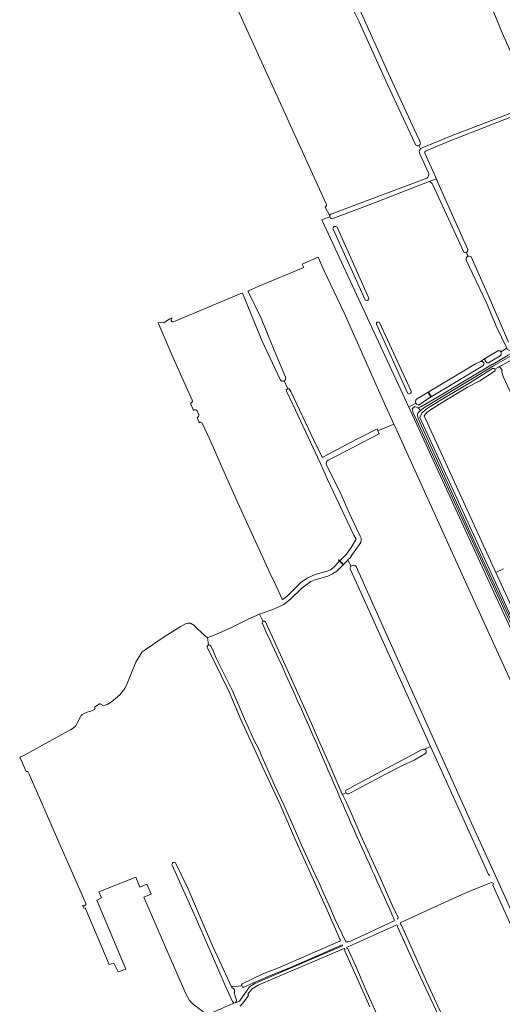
# Model space of a CAD drawing. Header units: metres. Extents: x 209813 to 223847, y 571801 to 587119.
# Tile 436 of 656: x 211785 to 212218, y 582247 to 583129. Entities that reach past the tile are written whole.
import ezdxf

# ---------------------------------------------------------------- set-up
doc = ezdxf.new("R2010")
doc.units = ezdxf.units.M
for name, color, linetype, lineweight in [('B-RO-GR-GRAS-GV', 8, 'Continuous', 0), ('B-RO-GR-GROENVOORZIENING-GV', 8, 'Continuous', 0), ('B-RO-KW-KUNSTWERK_STUW-GV', 8, 'Continuous', 0), ('B-RO-OG-TERREIN_CULTUURSCHEIDING-GV', 8, 'Continuous', 0), ('B-RO-OG-WATER_GREPPEL-GV', 8, 'Continuous', 0), ('B-RO-VH-VERHARDING_HALFVERHARDING-GV', 8, 'Continuous', 0)]:
    doc.layers.add(name, color=color, linetype=linetype, lineweight=lineweight)

msp = doc.modelspace()

# ---------------------------------------------------------------- linework, layer by layer
at = {"layer": 'B-RO-GR-GRAS-GV', "flags": 128}
for points in [[(211937.256, 583234.041), (211942.994, 583221.105), (212059.748, 582964.326)], [(212146.127, 583014.529), (212171.492, 583024.992), (212228.528, 583046.904), (212255.824, 583057.441), (212262.838, 583060.334), (212274.878, 583065.571), (212286.495, 583070.39), (212294.768, 583072.356), (212291.609, 583077.176), (212290.873, 583077.349), (212288.166, 583080.475), (212287.559, 583081.286), (212287.057, 583081.714), (212286.399, 583081.603), (212247.765, 583066.879), (212244.577, 583065.403), (212242.607, 583064.812), (212240.916, 583066.066), (212217.777, 583117.622), (212198.107, 583165.814)], [(212082.331, 583155.409), (212088.886, 583140.98), (212115.458, 583081.83), (212140.881, 583026.605), (212144.072, 583019.802)], [(212140.117, 583017.306), (212139.43, 583018.691), (212114.792, 583071.223), (212089.112, 583127.917), (212085.546, 583135.289), (212077.519, 583152.865)], [(212271.699, 582860.02), (212281.976, 582862.682), (212320.019, 582867.152), (212334.737, 582869.401), (212332.828, 582873.895), (212332.375, 582873.975), (212331.802, 582874.539), (212329.618, 582879.175), (212321.487, 582899.042), (212297.017, 582957.285), (212275.358, 583008.617), (212260.29, 583045.238), (212256.226, 583053.549), (212255.823, 583053.71), (212255.327, 583053.756), (212254.2, 583053.544), (212253.002, 583052.98), (212229.915, 583043.883), (212208.366, 583035.37), (212168.698, 583019.791), (212148.935, 583011.546)], [(212142.954, 583016.466), (212144.488, 583013.556)], [(212151.648, 582992.087), (212143.649, 583009.767)], [(212148.481, 583009.621), (212156.779, 582991.2)], [(212064.005, 582954.965), (212092.694, 582965.857), (212150.25, 582987.33)], [(212157.366, 582989.936), (212160.102, 582983.525), (212186.77, 582923.948)], [(212152.294, 582984.167), (212099.37, 582963.759), (212065.816, 582951.04)], [(212059.017, 582961.443), (212063.195, 582953.668)], [(212063.232, 582952.606), (212056.04, 582950.016), (212134.051, 582782.151), (212140.25, 582785.586)], [(212094.839, 582878.323), (212066.04, 582941.541)], [(212075.955, 582866.659), (212058.034, 582904.377), (212052.73, 582916.577), (212038.463, 582910.174), (212039.799, 582907.273), (211999.591, 582890.573), (211990.156, 582886.426)], [(212185.692, 582920.684), (212187.034, 582917.236)], [(212189.797, 582916.698), (212203.136, 582887.359), (212215.116, 582859.855), (212223.435, 582840.372)], [(212216.498, 582831.727), (212221.879, 582834.817), (212212.397, 582854.804), (212203.662, 582875.562), (212185.575, 582913.917)], [(211984.471, 582884.311), (211981.706, 582883.347), (211922.905, 582858.442), (211922.012, 582858.508), (211921.384, 582858.938), (211920.862, 582859.616), (211920.75, 582860.264), (211920.766, 582860.74), (211920.941, 582861.264), (211921.163, 582861.597), (211921.465, 582861.931), (211921.827, 582862.213), (211918.956, 582861.002), (211914.392, 582857.549), (211912.726, 582858.105), (211909.226, 582857.745), (211922.595, 582826.271), (211939.689, 582788.368)], [(211984.839, 582884.141), (211984.829, 582884.16)], [(212019.218, 582806.047), (212018.987, 582806.319), (212002.539, 582841.184), (211984.839, 582884.141)], [(211989.869, 582885.761), (212001.694, 582861.728), (212011.604, 582836.826), (212023.322, 582808.903)], [(212022.219, 582805.535), (212025.644, 582798.425), (212026.277, 582798.736), (212027.333, 582797.67), (212028.26, 582795.966), (212048.683, 582752.505), (212056.003, 582737.705), (212056.69, 582737.162), (212057.146, 582737.221), (212061.868, 582739.968), (212079.332, 582749.315), (212104.455, 582762.022), (212105.487, 582762.577), (212106.328, 582760.8), (212120.716, 582766.836), (212109.186, 582791.942), (212075.955, 582866.659)], [(212107.572, 582858.067), (212136.132, 582796.355)], [(212202.928, 582825.947), (212214.321, 582832.819)], [(212140.872, 582789.238), (212193.716, 582820.831), (212198.26, 582823.023), (212202.928, 582825.947)], [(212374.253, 582468.601), (212372.63, 582467.87), (212358.633, 582499.491), (212336.199, 582547.182), (212316.168, 582592.855), (212295.471, 582640.607), (212234.501, 582775.472), (212218.709, 582809.633), (212217.456, 582813.288), (212217.392, 582814.289), (212217.69, 582815.147), (212215.422, 582818.383), (212211.218, 582816.041), (212211.534, 582815.588), (212211.489, 582814.61), (212210.686, 582814.152), (212197.637, 582805.794), (212186.739, 582799.992), (212166.417, 582787.88), (212153.577, 582779.791)], [(211948.804, 582767.808), (211955.513, 582752.94), (211967.214, 582726.596), (211979.025, 582699.586), (211994.756, 582665.526), (212009.662, 582632.858), (212014.028, 582623.817), (212020.558, 582609.846), (212020.655, 582609.708), (212023.076, 582611.065), (212025.284, 582612.87), (212037.16, 582624.842), (212042.696, 582628.953), (212050.121, 582632.001), (212060.893, 582635.141), (212063.729, 582636.292), (212066.245, 582638.093), (212071.913, 582644.074), (212070.995, 582645.012), (212071.226, 582645.276), (212072.13, 582644.391), (212078.192, 582650.441), (212082.379, 582656.219), (212086.153, 582662.769), (212086.795, 582663.618), (212084.829, 582667.402), (212061.091, 582717.335), (212054.692, 582731.65), (212030.04, 582784.342), (212024.184, 582796.438), (212024.125, 582797.68), (212025.644, 582798.425)], [(211938.184, 582785.61), (211940.982, 582779.171)], [(211944.182, 582778.833), (211945.606, 582775.124)], [(212153.577, 582779.791), (212150.049, 582777.273), (212147.651, 582774.389), (212212.184, 582634.027)], [(211944.031, 582772.825), (211945.971, 582768.112)], [(212261.635, 582457.236), (212187.554, 582619.536), (212123.361, 582761.077), (212120.716, 582766.836)], [(212106.328, 582760.8), (212107.524, 582758.272), (212106.846, 582757.849), (212070.112, 582738.775), (212061.821, 582734.648), (212060.522, 582733.675), (212059.862, 582731.989), (212059.983, 582730.561), (212072.214, 582706.357), (212080.625, 582687.414), (212087.228, 582673.305), (212090.484, 582666.366), (212091.144, 582664.589), (212091.257, 582663.666), (212090.95, 582660.818), (212083.372, 582650.256), (212081.362, 582646.999), (212079.439, 582645.195), (212079.226, 582644.964), (212082.229, 582639.641), (212084.179, 582640.569), (212085.676, 582640.168), (212086.768, 582639.389), (212112.965, 582580.48), (212190.376, 582409.327), (212210.267, 582365.446), (212214.94, 582354.954), (212283.641, 582202.909)], [(212079.226, 582644.964), (212075.574, 582641.043), (212075.337, 582640.576), (212075.157, 582640.76), (212069.346, 582635.167), (212065.466, 582632.639), (212061.255, 582630.513), (212049.144, 582626.973), (212046.08, 582625.671), (212040.397, 582621.761), (212037.759, 582619.617), (212028.31, 582610.208), (212021.809, 582605.242), (212013.437, 582601.26), (212001.836, 582597.217), (212000.189, 582596.507), (212003.315, 582590.063)], [(212153.527, 582478.002), (212081.417, 582637.024), (212081.361, 582638.332), (212081.963, 582639.514), (212082.229, 582639.641)], [(212219.06, 582637.237), (212212.184, 582634.027), (212215.765, 582626.239), (212282.948, 582479.628), (212291.914, 582458.805)], [(211953.286, 582567.574), (211953.793, 582568.493), (211954.481, 582568.969), (211953.382, 582575.697), (211951.141, 582577.115), (211941.099, 582586.554), (211938.328, 582588.457), (211935.582, 582588.514), (211934.45, 582588.259), (211929.014, 582585.313), (211914.449, 582576.148), (211898.333, 582565.168), (211894.983, 582562.755), (211889.139, 582553.491), (211881.326, 582534.55), (211879.232, 582529.952), (211874.682, 582524.275), (211866.994, 582517.6), (211863.546, 582515.579), (211862.603, 582515.309), (211860.121, 582514.398), (211857.497, 582515.993), (211857.32, 582516.359), (211852.191, 582513.257)], [(212000.189, 582596.507), (211989.94, 582592.084), (211973.725, 582584.065), (211959.525, 582577.733), (211953.675, 582575.512), (211953.382, 582575.697)], [(212002.646, 582588.159), (212002.567, 582588.328), (212002.549, 582588.514)], [(212005.429, 582589.71), (212013.187, 582572.514), (212023.167, 582550.862), (212033.327, 582528.361), (212046.536, 582499.022), (212051.95, 582486.657), (212062.641, 582462.514), (212074.363, 582435.105), (212074.529, 582434.785)], [(211972.83, 582527.049), (211965.612, 582541.687), (211953.305, 582566.424)], [(211954.481, 582568.969), (211955.539, 582568.705), (211956.427, 582567.994), (211957.567, 582565.902), (211961.504, 582556.53), (211963.906, 582551.86), (211969.362, 582540.843), (211975.589, 582528.382), (211978.762, 582520.979), (211987.593, 582500.755), (211995.694, 582482.591), (211998.574, 582477.445), (212000.689, 582472.908), (212002.138, 582468.837), (212013.942, 582442.79), (212021.827, 582425.627), (212030.269, 582406.808), (212038.127, 582388.916), (212050.363, 582362.317), (212054.161, 582354.33), (212057.467, 582346.451), (212062.558, 582335.511), (212067.707, 582323.51), (212077.457, 582302.877), (212079.357, 582302.899), (212081.22, 582303.251), (212120.907, 582321.64), (212121, 582322.768)], [(212072.52, 582304.702), (212060.673, 582331.121), (212047.09, 582361.748), (212031.471, 582396.092), (212018.496, 582425.941), (212003.057, 582459.243), (211994.075, 582478.712), (211983.406, 582502.061), (211972.83, 582527.049)], [(211843.523, 582507.877), (211843.484, 582507.864)], [(211828.877, 582492.069), (211788.221, 582469.678)], [(211835.022, 582496.222), (211834.933, 582496.081), (211834.806, 582495.974)], [(212077.805, 582438.774), (212091.599, 582446.248), (212146.052, 582475.183)], [(212153.527, 582478.002), (212148.397, 582475.404)], [(212205.57, 582363.112), (212153.527, 582478.002)], [(211784.977, 582468.396), (211790.815, 582455.406), (211790.96, 582455.461), (211791.263, 582455.526), (211791.419, 582455.537), (211791.728, 582455.511), (211792.026, 582455.425), (211792.168, 582455.36), (211792.302, 582455.282), (211792.599, 582455.068), (211793.444, 582453.098), (211820.227, 582392.262), (211842.123, 582342.047), (211844.326, 582337.104), (211844.288, 582336.684), (211844.251, 582336.496), (211844.196, 582336.312), (211844.122, 582336.136), (211844.03, 582335.968), (211843.797, 582335.664), (211843.508, 582335.413), (211843.346, 582335.312), (211843.174, 582335.227), (211842.809, 582335.113), (211842.619, 582335.084), (211842.428, 582335.075), (211842.047, 582335.116), (211841.862, 582335.165), (211841.683, 582335.233), (211841.35, 582335.421), (211842.393, 582333.195), (211843.769, 582333.433), (211865.333, 582282.501), (211869.301, 582283.692), (211873.402, 582275.886), (211880.149, 582278.268), (211854.088, 582340.313), (211858.321, 582342.165), (211856.054, 582347.634), (211889.092, 582360.882), (211892.666, 582351.946), (211898.987, 582354.448), (211902.955, 582345.584), (211896.448, 582343.003), (211919.753, 582289.158), (211929.172, 582267.25), (211934.146, 582256.244), (211937.215, 582250.211), (211940.496, 582247.142), (211953.193, 582237.385), (211977.794, 582248.29), (211977.064, 582248.3), (211976.408, 582248.703), (211975.869, 582249.343), (211969.351, 582263.679), (211958.029, 582289.913), (211941.282, 582328.159), (211921.69, 582371.506)], [(212148.964, 582471.658), (212138.895, 582465.685), (212128.327, 582460.881), (212113.646, 582453.297), (212082.26, 582436.844), (212079.84, 582435.539)], [(212077.633, 582436.472), (212074.529, 582434.785), (212077.51, 582429.048), (212083.937, 582414.807), (212090.862, 582398.252), (212095.508, 582388.28), (212107.472, 582362.273), (212119.099, 582335.684), (212124.319, 582324.714)], [(212085.216, 582402.259), (212085.209, 582402.274)], [(211925.158, 582373.182), (211935.813, 582350.993), (211949.61, 582318.775), (211958.375, 582298.627), (211973.126, 582266.465), (211974.883, 582262.504), (211984.098, 582263.299)], [(212209.997, 582355.104), (212208.273, 582355.967), (212187.823, 582347.904), (212156.628, 582333.988), (212126.211, 582319.866), (212126.838, 582318.479)], [(212405.872, 581919.651), (212372.917, 581992.167), (212322.794, 582102.592), (212209.454, 582353.677)], [(212123.752, 582316.978), (212123.167, 582318.245), (212078.212, 582297.839), (212078.5, 582297.183)], [(212317.819, 581883.736), (212298.712, 581927.544), (212272.868, 581985.766), (212244.955, 582046.88), (212194.914, 582160.391), (212188.237, 582174.557), (212179.908, 582194.956), (212168.421, 582221.956), (212160.622, 582236.781), (212140.322, 582280.286), (212124.105, 582315.766)], [(212127.461, 582317.74), (212150.298, 582266.86), (212161.908, 582241.22), (212164.426, 582236.496), (212176.535, 582212.423), (212184.435, 582192.985), (212202.419, 582151.274), (212224.196, 582101.56), (212245.76, 582053.201), (212264.67, 582011.128), (212284.423, 581967.965), (212302.669, 581926.783), (212321.093, 581885.494)], [(211984.668, 582265.244), (212002.506, 582273.784), (212018.501, 582280.209), (212042.412, 582290.599), (212072.004, 582303.375)], [(212099.055, 582244.757), (212088.26, 582268.887), (212076.534, 582294.843), (212076.479, 582296.223), (212075.989, 582296.991), (212014.156, 582270.597), (211998.804, 582263.985), (211993.584, 582260.607), (211990.562, 582257.212), (211989.562, 582255.717), (211990.261, 582254.682), (211986.451, 582249.324), (211982.8, 582245.157)], [(212079.688, 582296.105), (212086.402, 582280.946), (212096.382, 582257.761), (212106.597, 582235.482), (212134.294, 582171.309), (212146.598, 582144.718), (212148.087, 582140.553), (212164.294, 582104.75), (212179.388, 582070.462), (212196.427, 582031.889), (212216.009, 581988.301), (212232.456, 581951.171), (212274.878, 581854.9), (212297.414, 581805.044), (212303.702, 581791.535), (212310.773, 581777.695), (212316.388, 581765.694)]]:
    msp.add_lwpolyline(points, dxfattribs=at)
at = {"layer": 'B-RO-GR-GRAS-GV'}
for points in [[(212148.935, 583011.546, 0.2878319), (212148.481, 583009.621)], [(212150.25, 582987.33, 0.3174973), (212151.648, 582992.087)], [(212156.779, 582991.2, -0.0713107), (212157.366, 582989.936)], [(212059.748, 582964.326, -0.4510288), (212059.017, 582961.443)], [(212186.77, 582923.948, -0.4601656), (212185.692, 582920.684)], [(211984.829, 582884.16, 0.3112399), (211984.471, 582884.311)], [(211990.156, 582886.426, 0.3658412), (211989.869, 582885.761)], [(212097.817, 582880.381, -0.9153715), (212094.839, 582878.323)], [(212105.048, 582856.51, -0.8756512), (212107.572, 582858.067)], [(212214.321, 582832.819, -0.2385229), (212216.498, 582831.727)], [(212136.132, 582796.355, -0.8584999), (212132.749, 582794.892)], [(211939.689, 582788.368, -0.5145051), (211938.184, 582785.61)], [(212140.25, 582785.586, -0.3543087), (212140.872, 582789.238)], [(211940.982, 582779.171, -0.428851), (211944.182, 582778.833)], [(211945.606, 582775.124, -0.3819134), (211944.031, 582772.825)], [(211945.971, 582768.112, -0.5238172), (211948.804, 582767.808)], [(212058.129, 582464.902, 0.0064595), (212002.646, 582588.159)], [(211953.305, 582566.424, -0.167898), (211953.286, 582567.574)], [(211851.558, 582510.663, -0.0020472), (211843.523, 582507.877)], [(211852.191, 582513.257, -0.3962149), (211851.558, 582510.663)], [(211839.479, 582504.461, -0.0350091), (211835.022, 582496.222)], [(211843.484, 582507.864, 0.2092555), (211839.479, 582504.461)], [(211834.806, 582495.974, -0.0612182), (211828.877, 582492.069)], [(211788.221, 582469.678, -0.02428), (211784.977, 582468.396)], [(212085.209, 582402.274, -0.0012739), (212058.129, 582464.902)], [(212121, 582322.768, 0.001465), (212085.216, 582402.259)], [(211921.69, 582371.506, -0.9210553), (211925.158, 582373.182)], [(212206.595, 582362.51, -0.1068874), (212205.57, 582363.112)], [(212209.454, 582353.677, -0.1305419), (212209.997, 582355.104)], [(212124.319, 582324.714, -0.2039812), (212123.536, 582323.093)], [(212124.105, 582315.766, -0.1661647), (212123.752, 582316.978)], [(212126.838, 582318.479, -0.1259977), (212127.461, 582317.74)], [(212072.004, 582303.375, 0.4189078), (212072.52, 582304.702)], [(212078.5, 582297.183, -0.2161177), (212079.688, 582296.105)], [(211984.098, 582263.299, -0.3357642), (211984.668, 582265.244)]]:
    msp.add_lwpolyline(points, format="xyb", dxfattribs=at)
for centre, radius, start, end in [((212142.05, 583018.623), 2.339, 214.268232, 52.529612), ((212147.125, 583010.981), 3.685, 105.708021, 200.535228), ((212065.364, 582953.215), 2.216, 127.834518, 286.478898), ((212188, 582914.832), 2.591, 46.073648, 200.535228), ((212021.058, 582807.78), 2.528, 223.289542, 23.881723), ((212004.17, 582588.675), 1.63, 39.414744, 183.346494), ((212147.409, 582473.339), 2.289, 312.770534, 127.014126), ((212079.368, 582437.5), 2.016, 140.809582, 280.74932)]:
    msp.add_arc(centre, radius, start, end, dxfattribs=at)
at = {"layer": 'B-RO-GR-GROENVOORZIENING-GV', "flags": 128}
for points in [[(212286.178, 582453.138), (212279.815, 582469.149), (212267.194, 582497.226), (212235.935, 582565.101), (212192.628, 582658.803), (212141.029, 582770.8), (212138.039, 582777.015), (212137.091, 582780.648), (212139.391, 582782.743), (212142.325, 582781.607), (212144.778, 582782.464), (212161.117, 582792.046), (212209.038, 582820.574), (212209.529, 582820.584), (212223.134, 582828.696), (212230.056, 582832.476), (212247.388, 582841.111), (212267.332, 582850.667)], [(212264.584, 582847.404), (212248.63, 582839.803), (212224.51, 582827.603), (212209.963, 582819.012), (212147.518, 582781.536), (212144.197, 582778.894), (212142.539, 582777.201)], [(212264.14, 582851.622), (212247.466, 582844.174), (212224.466, 582832.769), (212222.232, 582834.073), (212221.879, 582834.817), (212216.498, 582831.727)], [(212216.076, 582828.114), (212205.358, 582821.789), (212204.739, 582821.682), (212203.892, 582821.873), (212202.646, 582823.584), (212202.188, 582824.503), (212202.928, 582825.947), (212198.26, 582823.023), (212199.969, 582823.075), (212201.272, 582821.811), (212201.488, 582820.917), (212201.395, 582820.27), (212200.469, 582818.967), (212150.991, 582789.458), (212143.216, 582784.111)], [(212288.371, 582456.423), (212215.036, 582617.806), (212144.042, 582772.679), (212145.675, 582776.625), (212149.516, 582780.151), (212153.025, 582782.557), (212164.509, 582789.399), (212188.873, 582803.862), (212209.006, 582816.577), (212210.266, 582816.847), (212210.912, 582816.486), (212211.218, 582816.041), (212237.798, 582830.846)], [(212140.25, 582785.586), (212134.051, 582782.151), (212203.143, 582631.899), (212246.723, 582537.263), (212277.323, 582470.235), (212284.08, 582453.384)], [(212141.828, 582774.464), (212142.414, 582771.926), (212193.833, 582659.295), (212237.93, 582564.55), (212270.943, 582492.641), (212283.148, 582465.426), (212287.614, 582454.068)]]:
    msp.add_lwpolyline(points, dxfattribs=at)
at = {"layer": 'B-RO-GR-GROENVOORZIENING-GV'}
for points in [[(212216.498, 582831.727, -0.3925156), (212216.076, 582828.114)], [(212143.216, 582784.111, -0.3099765), (212140.25, 582785.586)], [(212142.539, 582777.201, 0.1901463), (212141.828, 582774.464)]]:
    msp.add_lwpolyline(points, format="xyb", dxfattribs=at)
at = {"layer": 'B-RO-KW-KUNSTWERK_STUW-GV', "flags": 128}
for points in [[(212153.857, 582792.287), (212152.215, 582795.115), (212151.538, 582794.723), (212153.339, 582791.62), (212154.016, 582792.013)], [(212074.675, 582641.9), (212071.226, 582645.276), (212070.995, 582645.012), (212075.337, 582640.576), (212075.662, 582640.959)]]:
    msp.add_lwpolyline(points, close=True, dxfattribs=at)
at = {"layer": 'B-RO-OG-TERREIN_CULTUURSCHEIDING-GV', "flags": 128}
for points in [[(211978.45, 582248.479), (211978.557, 582248.208), (211982.227, 582249.81), (211991.218, 582262.524), (211995.768, 582265.427), (212002.725, 582268.664), (212074.485, 582299.296), (212074.331, 582300.112), (212058.632, 582293.244), (212027.86, 582279.986), (212015.179, 582274.769), (212007.953, 582271.906), (211994.003, 582265.887), (211986.146, 582262.282)], [(211984.098, 582263.299), (211974.883, 582262.504), (211975.194, 582261.803), (211975.503, 582261.727), (211975.803, 582261.62), (211976.091, 582261.485), (211976.365, 582261.321), (211976.62, 582261.131), (211976.856, 582260.916), (211977.068, 582260.679), (211977.257, 582260.422), (211977.418, 582260.148), (211977.552, 582259.859), (211977.657, 582259.558), (211977.731, 582259.248), (211977.773, 582258.933), (211977.785, 582258.614), (211977.764, 582258.296), (211977.712, 582257.982), (211977.629, 582257.675), (211977.516, 582257.377), (211977.374, 582257.092), (211979.243, 582251.368)]]:
    msp.add_lwpolyline(points, dxfattribs=at)
at = {"layer": 'B-RO-OG-TERREIN_CULTUURSCHEIDING-GV'}
for points in [[(211986.146, 582262.282, -0.3927265), (211984.098, 582263.299)], [(211979.243, 582251.368, -0.4602157), (211978.45, 582248.479)]]:
    msp.add_lwpolyline(points, format="xyb", dxfattribs=at)
at = {"layer": 'B-RO-OG-WATER_GREPPEL-GV', "flags": 128}
for points in [[(212186.77, 582923.948), (212160.102, 582983.525), (212158.719, 582986.767), (212152.294, 582984.167)], [(212155.659, 582981.417), (212183.339, 582921.079)], [(212097.817, 582880.381), (212069.666, 582943.289)], [(212105.048, 582856.51), (212132.749, 582794.892)]]:
    msp.add_lwpolyline(points, dxfattribs=at)
at = {"layer": 'B-RO-OG-WATER_GREPPEL-GV'}
for points in [[(212152.294, 582984.167, -0.2602613), (212155.659, 582981.417)], [(212069.666, 582943.289, 0.8313464), (212066.04, 582941.541)], [(212183.339, 582921.079, 0.2850541), (212185.692, 582920.684)]]:
    msp.add_lwpolyline(points, format="xyb", dxfattribs=at)
at = {"layer": 'B-RO-VH-VERHARDING_HALFVERHARDING-GV', "flags": 128}
for points in [[(212267.332, 582850.667), (212247.388, 582841.111), (212230.056, 582832.476), (212223.134, 582828.696), (212209.529, 582820.584), (212209.038, 582820.574), (212161.117, 582792.046), (212144.778, 582782.464), (212142.325, 582781.607), (212144.357, 582779.021), (212147.518, 582781.536), (212209.963, 582819.012), (212224.51, 582827.603), (212248.63, 582839.803), (212264.584, 582847.404)], [(212142.325, 582781.607), (212139.391, 582782.743), (212137.091, 582780.648), (212138.039, 582777.015), (212141.029, 582770.8), (212192.628, 582658.803), (212235.935, 582565.101), (212267.194, 582497.226), (212279.815, 582469.149), (212286.178, 582453.138)], [(212142.539, 582777.201), (212144.197, 582778.894), (212144.357, 582779.021)]]:
    msp.add_lwpolyline(points, dxfattribs=at)

doc.saveas('drawing.dxf')
